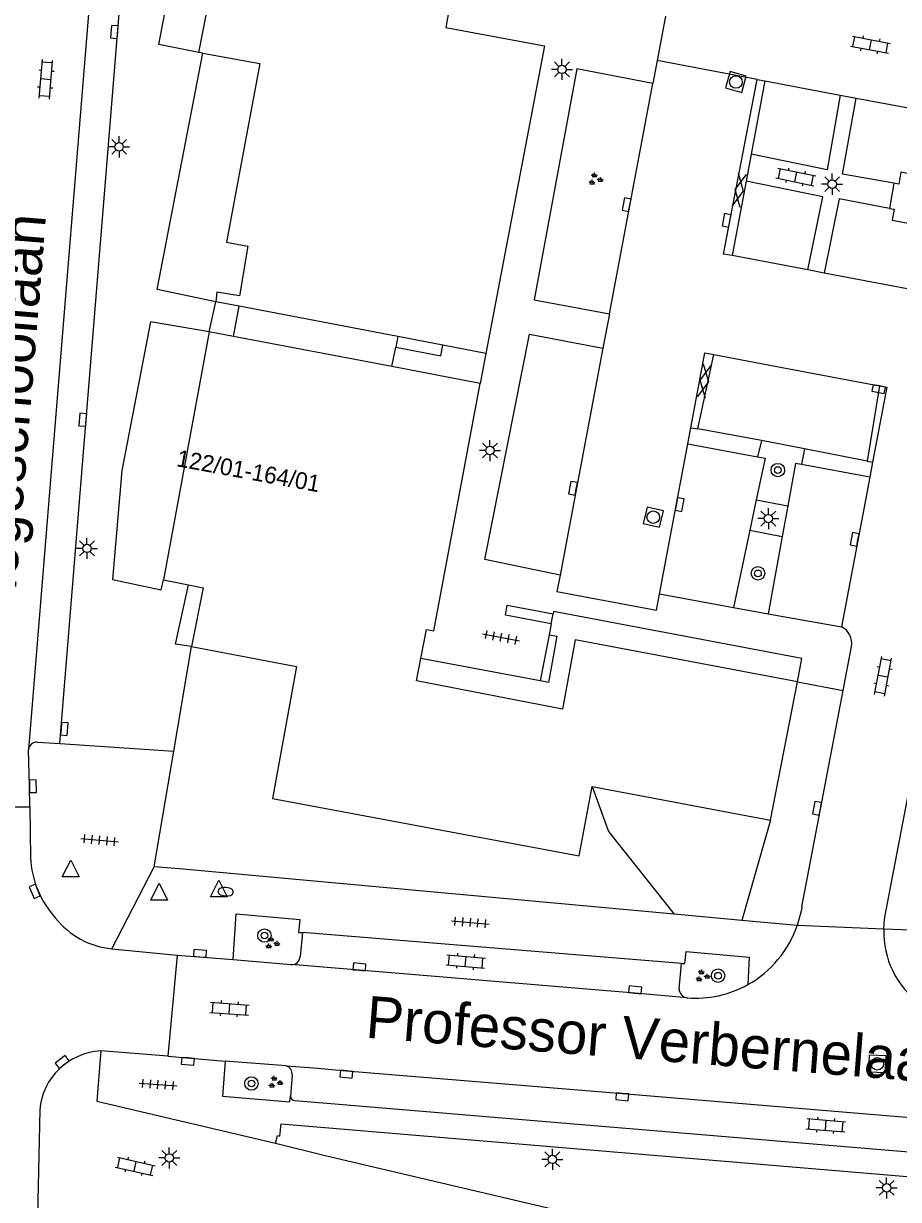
# Model space of a CAD drawing. Extents: x 131000 to 133014, y 396499 to 399001.
# Drawn here: x 131320.7 to 131372.8, y 397176.8 to 397246.7 of the extents above; entities that cross this region are included whole.
import ezdxf

# ---------------------------------------------------------------- set-up
doc = ezdxf.new("R2010")
doc.units = 0
for name, color, linetype in [('gg-anno-huisnummerreeks BGT', 7, 'Continuous'), ('gg-anno-openbare ruimte label', 7, 'Continuous'), ('gg-bbg-hoofdgebouw', 7, 'Continuous'), ('gg-bbg-onder overbouw', 7, 'Continuous'), ('gg-bbg-pand overbouw', 7, 'Continuous'), ('gg-bbg-pilaar onder overbouw', 7, 'Continuous'), ('gg-bbg-pilaar pand', 7, 'Continuous'), ('gg-bbg-toegangstrap', 7, 'Continuous'), ('gg-knt-verharding', 7, 'Continuous'), ('gg-knt-verharding nz', 7, 'Continuous'), ('gt-grn-groengrens', 7, 'Continuous'), ('gt-grn-weggrens', 7, 'Continuous'), ('gt-symb-boom', 7, 'Continuous'), ('gt-symb-brandkraan', 7, 'Continuous'), ('gt-symb-gesloten verharding', 7, 'Continuous'), ('gt-symb-groenvak', 7, 'Continuous'), ('gt-symb-klinker verharding', 7, 'Continuous'), ('gt-symb-kolk', 7, 'Continuous'), ('gt-symb-lichtmast', 7, 'Continuous'), ('gt-symb-rioolschacht', 7, 'Continuous'), ('gt-symb-tegel verharding', 7, 'Continuous'), ('gt-symb-waterafsluiter', 7, 'Continuous')]:
    doc.layers.add(name, color=color, linetype=linetype)

# ---------------------------------------------------------------- blocks, each defined once
blk = doc.blocks.new('gt0-KOLK')
at = {"layer": 'gt-symb-kolk'}
blk.add_lwpolyline([(0, 0), (0.375, 0), (0.375, 0.4), (-0.375, 0.4), (-0.375, 0), (0, 0)], dxfattribs=at)
blk = doc.blocks.new('gt0-KL1')
at = {"layer": 'gt-symb-klinker verharding'}
for p, q in [((-1.15, 0.3), (1.15, 0.3)), ((-1, -0.3), (-1, 0.3)), ((-0.5, 0.3), (-0.5, 0.45)), ((0, -0.3), (0, 0.3)), ((0.5, 0.3), (0.5, 0.45)), ((1, -0.3), (1, 0.3)), ((-1.15, -0.3), (1.15, -0.3)), ((-0.5, -0.45), (-0.5, -0.3)), ((0.5, -0.45), (0.5, -0.3))]:
    blk.add_line(p, q, dxfattribs=at)
blk = doc.blocks.new('gt0-RS')
at = {"layer": 'gt-symb-rioolschacht'}
blk.add_lwpolyline([(-0.5, -0.5), (0.5, -0.5), (0.5, 0.5), (-0.5, 0.5)], close=True, dxfattribs=at)
blk.add_circle((0, 0), 0.375, dxfattribs=at)
blk = doc.blocks.new('gt0-LMAST')
at = {"layer": 'gt-symb-lichtmast'}
for p, q in [((-0.182, 0.173), (-0.447, 0.438)), ((-0.005, 0.246), (-0.005, 0.621)), ((0.172, 0.173), (0.437, 0.438)), ((-0.255, -0.004), (-0.63, -0.004)), ((-0.182, -0.181), (-0.447, -0.446)), ((-0.005, -0.254), (-0.005, -0.629)), ((0.437, -0.446), (0.172, -0.181)), ((0.245, -0.004), (0.62, -0.004))]:
    blk.add_line(p, q, dxfattribs=at)
blk.add_circle((-0.005, -0.004), 0.25, dxfattribs=at)
blk = doc.blocks.new('gt0-BOOM')
at = {"layer": 'gt-symb-boom'}
for radius in [0.4, 0.2]:
    blk.add_circle((0, 0), radius, dxfattribs=at)
blk = doc.blocks.new('gt0-GESVH1')
at = {"layer": 'gt-symb-gesloten verharding'}
for p, q in [((-0.992, -0.261), (0.008, 0.239)), ((0.008, -0.261), (-0.992, 0.239)), ((0.008, 0.239), (1.008, -0.261)), ((1.008, 0.239), (0.008, -0.261))]:
    blk.add_line(p, q, dxfattribs=at)
blk = doc.blocks.new('gt0-GRVAK')
at = {"layer": 'gt-symb-groenvak'}
for p, q in [((-0.11, 0.189), (-0.228, 0.24)), ((-0.182, 0.153), (0.088, 0.153)), ((-0.091, 0.211), (-0.156, 0.322)), ((-0.047, 0.214), (-0.047, 0.393)), ((-0.004, 0.211), (0.061, 0.322)), ((0.015, 0.189), (0.133, 0.24)), ((0.262, -0.052), (0.197, 0.059)), ((0.305, -0.049), (0.305, 0.13)), ((0.349, -0.052), (0.414, 0.059)), ((-0.245, -0.228), (-0.363, -0.177)), ((-0.318, -0.264), (-0.047, -0.264)), ((-0.226, -0.206), (-0.291, -0.095)), ((-0.183, -0.203), (-0.183, -0.024)), ((-0.139, -0.206), (-0.074, -0.095)), ((-0.12, -0.228), (-0.002, -0.177)), ((0.243, -0.074), (0.125, -0.023)), ((0.17, -0.11), (0.441, -0.11)), ((0.368, -0.074), (0.486, -0.023))]:
    blk.add_line(p, q, dxfattribs=at)
blk = doc.blocks.new('gt0-TEG1')
at = {"layer": 'gt-symb-tegel verharding'}
for p, q in [((-1.125, 0), (1.125, 0)), ((-0.9, -0.25), (-0.9, 0.25)), ((-0.45, -0.25), (-0.45, 0.25)), ((0, -0.25), (0, 0.25)), ((0.45, -0.25), (0.45, 0.25)), ((0.9, -0.25), (0.9, 0.25))]:
    blk.add_line(p, q, dxfattribs=at)
blk = doc.blocks.new('gt0-WAFSL')
at = {"layer": 'gt-symb-waterafsluiter'}
for p, q in [((-0.5, -0.333), (0, 0.667)), ((0, 0.667), (0.5, -0.333)), ((0.5, -0.333), (-0.5, -0.333))]:
    blk.add_line(p, q, dxfattribs=at)
blk = doc.blocks.new('gt0-BR')
at = {"layer": 'gt-symb-brandkraan'}
for centre, radius, start, end in [((-0.244, 0), 0.206, 107.56694, 252.43307), ((0.599, -2.664), 3, 106.89205, 107.56694), ((0, -0.691), 0.938, 73.10799, 106.89205), ((-0.599, -2.664), 3, 72.43309, 73.10799), ((0.244, 0), 0.206, 287.56695, 72.43309), ((0.599, 2.664), 3, 252.43307, 253.10797), ((0, 0.691), 0.938, 253.10797, 286.89206), ((-0.599, 2.664), 3, 286.89206, 287.56695)]:
    blk.add_arc(centre, radius, start, end, dxfattribs=at)

msp = doc.modelspace()

# ---------------------------------------------------------------- linework, layer by layer
at = {"layer": 'gg-bbg-hoofdgebouw'}
for p, q in [((131331.41, 397244.964), (131331.16, 397245.01)), ((131333.57, 397229.913), (131332.17, 397230.18)), ((131331.77, 397228.4), (131329.06, 397213.65)), ((131333.23, 397228.122), (131331.77, 397228.4)), ((131345.676, 397227.6), (131342.994, 397228.112)), ((131348.24, 397227.11), (131345.676, 397227.6)), ((131347.9, 397225.33), (131342.649, 397226.329)), ((131329.06, 397213.65), (131330.54, 397213.35)), ((131365.17, 397199.36), (131366.77, 397207.58)), ((131354.57, 397201.37), (131365.17, 397199.36))]:
    msp.add_line(p, q, dxfattribs=at)
for points in [[(131346.394, 397249.521), (131345.86, 397246.49), (131351.72, 397245.39), (131348.24, 397227.11)], [(131331.41, 397244.964), (131334.79, 397244.34), (131332.82, 397233.72), (131334.08, 397233.49), (131333.58, 397230.53), (131332.23, 397230.76), (131332.17, 397230.18)], [(131344.374, 397208.983), (131344.71, 397210.69), (131345.15, 397210.61), (131347.9, 397225.33)], [(131330.73, 397209.69), (131336.97, 397208.49), (131335.54, 397200.66), (131353.8, 397197.24), (131354.57, 397201.37)]]:
    msp.add_lwpolyline(points, dxfattribs=at)
at = {"layer": 'gg-bbg-onder overbouw'}
for p, q in [((131342.994, 397228.112), (131333.57, 397229.913)), ((131342.649, 397226.329), (131333.23, 397228.122))]:
    msp.add_line(p, q, dxfattribs=at)
for points in [[(131331.16, 397245.01), (131331.85, 397248.54), (131329.46, 397249)], [(131330.54, 397213.35), (131331.43, 397213.17), (131330.73, 397209.69)], [(131366.77, 397207.58), (131353.56, 397210.09), (131352.79, 397205.96), (131344.11, 397207.64), (131344.374, 397208.983)]]:
    msp.add_lwpolyline(points, dxfattribs=at)
at = {"layer": 'gg-bbg-pand overbouw'}
for p, q in [((131328.78, 397245.47), (131329.46, 397249)), ((131331.16, 397245.01), (131328.78, 397245.47)), ((131333.23, 397228.122), (131333.57, 397229.913)), ((131342.994, 397228.112), (131342.874, 397227.484)), ((131342.649, 397226.329), (131342.874, 397227.484)), ((131352.122, 397211.042), (131352.234, 397211.632)), ((131352.122, 397211.042), (131351.999, 397210.39)), ((131351.478, 397207.638), (131344.374, 397208.983))]:
    msp.add_line(p, q, dxfattribs=at)
for points in [[(131330.73, 397209.69), (131329.78, 397209.83), (131330.54, 397213.35)], [(131366.77, 397207.58), (131367.033, 397208.967), (131352.26, 397211.77), (131352.234, 397211.632)]]:
    msp.add_lwpolyline(points, dxfattribs=at)
at = {"layer": 'gg-bbg-pilaar onder overbouw'}
msp.add_lwpolyline([(131351.999, 397210.39), (131352.463, 397210.305), (131351.956, 397207.548), (131351.478, 397207.638)], dxfattribs=at)
at = {"layer": 'gg-bbg-pilaar pand'}
msp.add_line((131351.999, 397210.39), (131351.478, 397207.638), dxfattribs=at)
at = {"layer": 'gg-bbg-toegangstrap'}
for points in [[(131342.874, 397227.484), (131345.554, 397226.961), (131345.676, 397227.6)], [(131352.122, 397211.042), (131349.398, 397211.558), (131349.51, 397212.148), (131352.234, 397211.632)]]:
    msp.add_lwpolyline(points, dxfattribs=at)
at = {"layer": 'gg-knt-verharding'}
for p, q in [((131358.935, 397247.171), (131358.433, 397244.517)), ((131358.433, 397244.517), (131358.177, 397243.16)), ((131355.588, 397229.46), (131358.177, 397243.16)), ((131364.835, 397243.313), (131364.024, 397238.967)), ((131364.37, 397243.4), (131364.835, 397243.313)), ((131369.326, 397242.469), (131370.26, 397242.293)), ((131364.024, 397238.967), (131363.722, 397237.353)), ((131363.722, 397237.353), (131362.895, 397232.923)), ((131372.513, 397237.231), (131372.25, 397235.733)), ((131368.368, 397231.887), (131367.385, 397232.073)), ((131355.588, 397229.46), (131355.202, 397227.419)), ((131360.841, 397222.619), (131361.811, 397227.047)), ((131371.65, 397225.182), (131370.925, 397220.71)), ((131360.252, 397221.735), (131360.432, 397222.696)), ((131360.432, 397222.696), (131360.841, 397222.619)), ((131364.635, 397221.935), (131360.841, 397222.619)), ((131364.635, 397221.935), (131364.408, 397220.972)), ((131367.192, 397221.444), (131364.635, 397221.935)), ((131360.252, 397221.735), (131364.408, 397220.972)), ((131367.192, 397221.444), (131367.007, 397220.5)), ((131370.925, 397220.71), (131367.192, 397221.444)), ((131371.08, 397219.751), (131367.007, 397220.5)), ((131370.925, 397220.71), (131371.249, 397220.649)), ((131371.249, 397220.649), (131371.08, 397219.751)), ((131364.324, 397218.405), (131363.944, 397216.599)), ((131364.324, 397218.405), (131366.204, 397218.045)), ((131366.204, 397218.045), (131365.875, 397216.227)), ((131363.944, 397216.599), (131362.979, 397212.013)), ((131363.944, 397216.599), (131365.875, 397216.227)), ((131365.875, 397216.227), (131365.043, 397211.631)), ((131362.979, 397212.013), (131365.043, 397211.631)), ((131329.67, 397203.462), (131330.73, 397209.69)), ((131369.489, 397207.07), (131369.99, 397209.68)), ((131366.77, 397207.58), (131369.489, 397207.07)), ((131367.046, 397194.206), (131369.489, 397207.07)), ((131321.57, 397204), (131322.896, 397203.912)), ((131328.5, 397196.59), (131329.67, 397203.462)), ((131315.812, 397200.14), (131321.108, 397200.153)), ((131321.108, 397200.153), (131321.142, 397197.14)), ((131330.014, 397196.473), (131328.5, 397196.59)), ((131359.441, 397193.769), (131330.014, 397196.473)), ((131333.21, 397191.076), (131333.386, 397193.799)), ((131363.466, 397193.399), (131359.441, 397193.769)), ((131366.761, 397193.096), (131363.466, 397193.399)), ((131337.324, 397192.693), (131337.194, 397191.263)), ((131359.884, 397190.845), (131337.324, 397192.693)), ((131325.996, 397191.714), (131329.867, 397191.343)), ((131329.867, 397191.343), (131329.323, 397185.338)), ((131329.867, 397191.343), (131333.21, 397191.076)), ((131333.21, 397191.076), (131336.656, 397190.781)), ((131359.743, 397189.339), (131359.884, 397190.845)), ((131329.323, 397185.338), (131325.333, 397185.641)), ((131329.323, 397185.338), (131332.725, 397185.035)), ((131336.355, 397184.752), (131332.725, 397185.035)), ((131336.709, 397184.218), (131336.616, 397182.955)), ((131336.881, 397182.701), (131428.001, 397175.07))]:
    msp.add_line(p, q, dxfattribs=at)
for points in [[(131322.896, 397203.912), (131329.94, 397290.477), (131328.135, 397290.645)], [(131332.17, 397230.18), (131328.68, 397230.92), (131331.41, 397244.964)], [(131358.177, 397243.16), (131353.66, 397244.04), (131351.11, 397230.29), (131355.588, 397229.46)], [(131362.895, 397232.923), (131362.38, 397233.02), (131364.37, 397243.4)], [(131369.326, 397242.469), (131368.546, 397238.02), (131364.024, 397238.967)], [(131372.513, 397237.231), (131369.451, 397237.769), (131370.26, 397242.293)], [(131374.985, 397236.797), (131374.82, 397236.826), (131374.944, 397237.493), (131372.934, 397237.884), (131372.806, 397237.18), (131372.513, 397237.231)], [(131367.385, 397232.073), (131368.295, 397236.424), (131363.722, 397237.353)], [(131372.25, 397235.733), (131369.263, 397236.304), (131368.368, 397231.887)], [(131372.25, 397235.733), (131372.533, 397235.679), (131372.414, 397235.026), (131374.419, 397234.662), (131374.536, 397235.296), (131374.717, 397235.261)], [(131331.77, 397228.4), (131328.28, 397228.98), (131326.58, 397220.16)], [(131352.652, 397213.922), (131348.182, 397214.85), (131350.839, 397228.262), (131355.202, 397227.419)], [(131360.432, 397222.696), (131361.27, 397227.15), (131361.811, 397227.047)], [(131371.65, 397225.182), (131372.09, 397225.1), (131371.249, 397220.649)], [(131371.979, 397193.602), (131377.48, 397222.38), (131379, 397223.51)], [(131364.408, 397220.972), (131364.847, 397220.891), (131364.324, 397218.405)], [(131367.007, 397220.5), (131366.66, 397220.564), (131366.204, 397218.045)], [(131326.58, 397220.16), (131326.03, 397213.67), (131328.93, 397213.05), (131329.06, 397213.65)], [(131352.652, 397213.922), (131352.47, 397212.96), (131358.39, 397211.84), (131358.571, 397212.801)], [(131362.979, 397212.013), (131362.974, 397211.985), (131358.571, 397212.801)], [(131365.043, 397211.631), (131365.042, 397211.623), (131369.4, 397210.86)], [(131321.108, 397200.153), (131321.095, 397201.374), (131321.035, 397203.561)], [(131333.386, 397193.799), (131337.179, 397193.459), (131337.103, 397192.686), (131337.324, 397192.693)], [(131367.046, 397194.206), (131367.015, 397194.032), (131366.761, 397193.096)], [(131371.908, 397192.888), (131371.932, 397193.248), (131371.979, 397193.602)], [(131359.884, 397190.845), (131360.083, 397190.832), (131360.152, 397191.552), (131363.913, 397191.22), (131363.831, 397189.586)], [(131325.333, 397185.641), (131325.09, 397182.65), (131335.719, 397180.159)], [(131332.725, 397185.035), (131332.575, 397182.95), (131336.587, 397182.611), (131336.616, 397182.955)], [(131321.696, 397182.137), (131321.565, 397175.814), (131321.496, 397171.862)], [(131335.719, 397180.159), (131335.851, 397180.612), (131335.985, 397180.574), (131336.055, 397181.305), (131428.207, 397173.565)], [(131335.719, 397180.159), (131338.689, 397179.435), (131354.457, 397175.72), (131380.371, 397169.642), (131409.784, 397162.688), (131423.022, 397159.518)]]:
    msp.add_lwpolyline(points, dxfattribs=at)
for centre, radius, start, end in [((131368.905, 397209.875), 1.102, 349.81173, 63.31838), ((131321.523, 397203.512), 0.491, 84.51233, 174.22959), ((131327.014, 397197.474), 5.881, 183.25346, 221.9546), ((131326.456, 397196.554), 4.862, 218.2809, 264.56518), ((131360.676, 397195.198), 6.438, 299.34632, 340.94627), ((131377.21, 397192.725), 5.304, 178.23579, 233.87997), ((131336.689, 397191.286), 0.506, 266.28405, 357.43096), ((131360.267, 397189.321), 0.525, 177.99246, 263.8363), ((131360.723, 397195.161), 6.382, 265.39449, 299.13637), ((131325.531, 397181.796), 3.85, 92.94441, 174.92158), ((131336.251, 397184.299), 0.465, 350.02316, 77.05934), ((131336.888, 397182.973), 0.273, 183.87801, 268.55035)]:
    msp.add_arc(centre, radius, start, end, dxfattribs=at)
at = {"layer": 'gg-knt-verharding nz'}
for p, q in [((131325.991, 397264.349), (131321.035, 397203.561)), ((131364.835, 397243.313), (131369.326, 397242.469)), ((131370.26, 397242.293), (131376.863, 397241.052)), ((131367.385, 397232.073), (131362.895, 397232.923)), ((131375.004, 397230.632), (131368.368, 397231.887)), ((131355.202, 397227.419), (131352.652, 397213.922)), ((131361.811, 397227.047), (131366.276, 397226.202)), ((131366.276, 397226.202), (131371.65, 397225.182)), ((131358.571, 397212.801), (131360.252, 397221.735)), ((131371.08, 397219.751), (131369.4, 397210.86))]:
    msp.add_line(p, q, dxfattribs=at)
for points in [[(131360.211, 397188.799), (131357.106, 397189.076), (131336.656, 397190.781)], [(131336.355, 397184.752), (131338.015, 397184.631), (131339.957, 397184.459), (131356.374, 397183.115), (131379.442, 397181.182), (131413.171, 397178.306), (131428.671, 397177.01)]]:
    msp.add_lwpolyline(points, dxfattribs=at)
at = {"layer": 'gt-grn-groengrens'}
msp.add_line((131365.17, 397199.36), (131363.466, 397193.399), dxfattribs=at)
msp.add_lwpolyline([(131354.57, 397201.37), (131355.527, 397198.681), (131359.441, 397193.769)], dxfattribs=at)
at = {"layer": 'gt-grn-weggrens'}
for p, q in [((131364.37, 397243.4), (131358.433, 397244.517)), ((131331.77, 397228.4), (131332.17, 397230.18)), ((131348.24, 397227.11), (131347.9, 397225.33)), ((131322.896, 397203.912), (131329.67, 397203.462)), ((131325.996, 397191.714), (131328.5, 397196.59)), ((131371.908, 397192.888), (131366.761, 397193.096)), ((131374.1, 397192.8), (131371.908, 397192.888))]:
    msp.add_line(p, q, dxfattribs=at)

# ---------------------------------------------------------------- block references
at = {"layer": 'gt-symb-boom'}
for p in [(131365.61, 397220.176), (131364.427, 397214.035), (131335.069, 397192.502), (131362.053, 397190.115), (131334.295, 397183.708)]:
    msp.add_blockref('gt0-BOOM', p, dxfattribs=at)
at = {"layer": 'gt-symb-brandkraan', "rotation": 176.33074590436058}
msp.add_blockref('gt0-BR', (131332.76, 397195.108), dxfattribs=at)
at = {"layer": 'gt-symb-gesloten verharding'}
for p, rotation in [((131363.321, 397236.817), -100.60205829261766), ((131361.25, 397225.473), -100.60205829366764)]:
    msp.add_blockref('gt0-GESVH1', p, dxfattribs=dict(at, rotation=rotation))
at = {"layer": 'gt-symb-groenvak'}
for p in [(131354.745, 397237.467), (131335.512, 397192.049), (131361.109, 397190.098), (131335.7, 397183.774)]:
    msp.add_blockref('gt0-GRVAK', p, dxfattribs=at)
at = {"layer": 'gt-symb-klinker verharding'}
for p, rotation in [((131371.117, 397245.46), -10.658361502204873), ((131322.065, 397243.407), 85.35527839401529), ((131366.682, 397237.607), -11.47848203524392), ((131371.867, 397207.911), 79.16208955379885), ((131347.04, 397190.962), -4.701808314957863), ((131332.987, 397188.151), -4.1305386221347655), ((131368.466, 397181.223), -4.701808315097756), ((131327.378, 397178.78), -12.646853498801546)]:
    msp.add_blockref('gt0-KL1', p, dxfattribs=dict(at, rotation=rotation))
at = {"layer": 'gt-symb-kolk'}
for p, rotation in [((131326.337, 397246.207), 85.41237434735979), ((131356.805, 397235.916), 79.21838326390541), ((131362.756, 397234.986), 79.39794170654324), ((131371.65, 397225.183), 169.16208955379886), ((131324.462, 397223.155), 85.46947943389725), ((131353.62, 397219.06), 79.51061018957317), ((131359.579, 397218.165), -100.89418298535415), ((131370.372, 397216.019), 79.28535610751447), ((131322.968, 397204.801), -94.41628344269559), ((131321.095, 397201.374), -89.36977184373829), ((131368.138, 397200.035), 78.86988891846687), ((131321.589, 397195.202), 112.71687171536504), ((131331.219, 397191.242), -4.302011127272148), ((131340.702, 397190.442), -4.7588856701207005), ((131357.106, 397189.076), -5.1062417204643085), ((131323.159, 397184.829), 38.01566048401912), ((131330.524, 397185.224), 174.54608111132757), ((131339.957, 397184.459), 174.95083353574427), ((131356.374, 397183.115), 175.29819168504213)]:
    msp.add_blockref('gt0-KOLK', p, dxfattribs=dict(at, rotation=rotation))
at = {"layer": 'gt-symb-lichtmast'}
for p in [(131352.77, 397244.001), (131326.427, 397239.397), (131368.845, 397237.178), (131348.488, 397221.342), (131365.049, 397217.297), (131324.516, 397215.523), (131329.414, 397179.285), (131352.2, 397179.199), (131372.088, 397177.506)]:
    msp.add_blockref('gt0-LMAST', p, dxfattribs=at)
at = {"layer": 'gt-symb-rioolschacht'}
for p, rotation in [((131363.118, 397243.247), -105.5517248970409), ((131358.199, 397217.376), -103.41107184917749), ((131371.521, 397184.877), -2.693611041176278)]:
    msp.add_blockref('gt0-RS', p, dxfattribs=dict(at, rotation=rotation))
at = {"layer": 'gt-symb-tegel verharding'}
for p, rotation in [((131349.144, 397210.231), -10.950434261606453), ((131325.258, 397198.173), -5.163306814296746), ((131347.319, 397193.28), -4.701808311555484), ((131328.732, 397183.647), -4.473406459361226)]:
    msp.add_blockref('gt0-TEG1', p, dxfattribs=dict(at, rotation=rotation))
at = {"layer": 'gt-symb-waterafsluiter'}
for p in [(131323.54, 397196.323), (131328.802, 397194.942), (131332.352, 397195.134)]:
    msp.add_blockref('gt0-WAFSL', p, dxfattribs=at)

# ---------------------------------------------------------------- texts
at = {"layer": 'gg-anno-huisnummerreeks BGT'}
msp.add_text('122/01-164/01', height=1, rotation=349.6, dxfattribs=at).set_placement((131329.789, 397220.412))
at = {"layer": 'gg-anno-openbare ruimte label'}
for s, rotation, p in [('Hogeschoollaan', 85.4, (131320.151, 397211.411)), ('Professor Verbernelaan', 355.5, (131341.04, 397186.433))]:
    msp.add_text(s, height=2.5, rotation=rotation, dxfattribs=at).set_placement(p)

doc.saveas('drawing.dxf')
